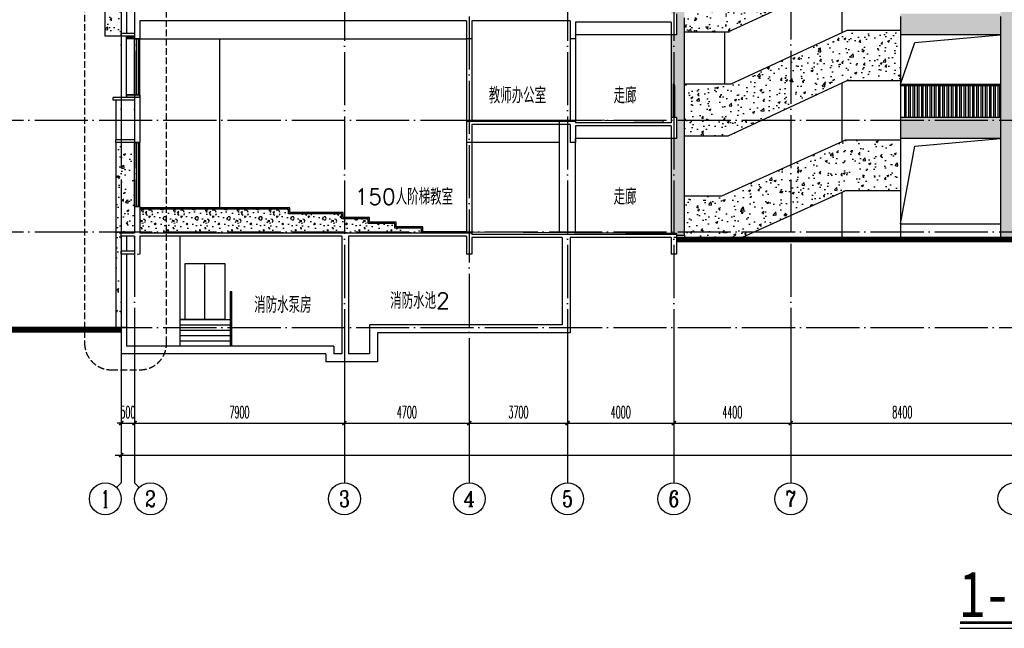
# Model space of a CAD drawing. Extents: x 1779708 to 7299578, y -1121471 to 88434.
# Tile 577 of 656: x 5481949 to 5519009, y -964601 to -941707. Entities that reach past the tile are written whole.
import ezdxf
from ezdxf.enums import TextEntityAlignment as Align

# ---------------------------------------------------------------- set-up
doc = ezdxf.new("R2010")
doc.units = 0
doc.header["$LTSCALE"] = 1000
doc.header["$MEASUREMENT"] = 0
doc.linetypes.add('DASH', pattern=[0.35, 0.25, -0.1])
doc.linetypes.add('DOTE', pattern=[2.42, 2, -0.2, 0.02, -0.2])
doc.layers.get('0').update_dxf_attribs({"linetype": 'CONTINUOUS'})
doc.layers.get('Defpoints').update_dxf_attribs({"linetype": 'CONTINUOUS'})
for name, color, linetype in [('AXIS', 3, 'CONTINUOUS'), ('AXIS_TEXT', 7, 'CONTINUOUS'), ('DIM_IDEN', 3, 'CONTINUOUS'), ('DIM_SYMB', 3, 'CONTINUOUS'), ('DOTE', 1, 'DOTE'), ('PUB_TEXT', 7, 'CONTINUOUS'), ('SPACE', 7, 'CONTINUOUS'), ('WALL', 255, 'CONTINUOUS'), ('WINDOW', 2, 'CONTINUOUS'), ('可见线', 6, 'CONTINUOUS'), ('栏杆', 6, 'CONTINUOUS'), ('立面中线', 140, 'CONTINUOUS'), ('立面填充图例白', 7, 'CONTINUOUS'), ('立面粗线', 30, 'CONTINUOUS'), ('立面细线', 114, 'CONTINUOUS')]:
    doc.layers.add(name, color=color, linetype=linetype)
doc.styles.add('-仿宋_GB2312', font='txt', dxfattribs={"width": 0.8})
doc.styles.add('_TCH_AXIS', font='COMPLEX', dxfattribs={"bigfont": 'GBCBIG'})
doc.styles.add('_TCH_DIM_T3', font='SIMPLEX.shx', dxfattribs={"width": 0.494118, "bigfont": 'GBCBIG.shx'})
doc.styles.add('_TCH_SPACE', font='SIMPLEX', dxfattribs={"height": 5, "bigfont": 'GBCBIG'})
doc.dimstyles.new('_TCH_ARCH&&150', dxfattribs={"dimtxt": 446.25, "dimasz": 150, "dimexe": 375, "dimexo": 450, "dimgap": 189.375, "dimtad": 1, "dimdec": 0, "dimzin": 0, "dimdsep": 46, "dimtxsty": '_TCH_DIM_T3', "dimblk": 'ARCHTICK', "dimcen": 0.09, "dimdle": 225, "dimclrt": 7, "dimazin": 2, "dimtfac": 1, "dimtdec": 0, "dimtix": 1, "dimtmove": 2, "dimatfit": 3, "dimfxl": 250, "dimtolj": 1, "dimtzin": 0, "dimarcsym": 0})
pattern_1 = [(50, (0, -3328.6), (819.83101, -71.725885), [85.725, -942.975]), (355, (0, -3328.6), (-158.59272, 859.75489), [68.58, -754.38]), (100.451, (68.3, -3334.6), (661.24126, 788.0251), [72.855, -801.405]), (46.1842, (0, -3100), (1219.85568, -189.19048), [128.5875, -1414.4625]), (96.6356, (101.7, -3115.8), (1068.31906, 1113.415), [109.2825, -1202.1075]), (351.184, (0, -3100), (1068.32073, 1113.41303), [102.87, -1131.57]), (21, (114.3, -3157.15), (682.26696, -460.19483), [85.725, -942.975]), (326, (114.3, -3157.15), (278.10913, 828.84585), [68.58, -754.38]), (71.4514, (171.16, -3195.5), (960.37421, 368.65286), [72.855, -801.405]), (37.5, (0, -3328.6), (13.898715, 380.497675), [0, -745.236, 0, -765.81, 0, -757.2375]), (7.5, (0, -3328.6), (300.68848, 450.812587), [0, -436.626, 0, -728.091, 0, -288.6075]), (327.5, (-254.9, -3328.6), (610.157678, -25.779348), [0, -285.75, 0, -891.54, 0, -1183.005]), (317.5, (-369.2, -3328.6), (666.581316, 114.41921), [0, -371.475, 0, -592.074, 0, -840.105])]
pattern_2 = [(50, (0, 0), (819.83101, -71.725885), [85.725, -942.975]), (355, (0, 0), (-158.59272, 859.75489), [68.58, -754.38]), (100.451, (68.3, -6), (661.24126, 788.0251), [72.855, -801.405]), (46.1842, (0, 228.6), (1219.85568, -189.19048), [128.5875, -1414.4625]), (96.6356, (101.7, 212.8), (1068.31906, 1113.415), [109.2825, -1202.1075]), (351.184, (0, 228.6), (1068.32073, 1113.41303), [102.87, -1131.57]), (21, (114.3, 171.45), (682.26696, -460.19483), [85.725, -942.975]), (326, (114.3, 171.45), (278.10913, 828.84585), [68.58, -754.38]), (71.4514, (171.16, 133.1), (960.37421, 368.65286), [72.855, -801.405]), (37.5, (0, 0), (13.898715, 380.497675), [0, -745.236, 0, -765.81, 0, -757.2375]), (7.5, (0, 0), (300.68848, 450.812587), [0, -436.626, 0, -728.091, 0, -288.6075]), (327.5, (-254.9, 0), (610.157678, -25.779348), [0, -285.75, 0, -891.54, 0, -1183.005]), (317.5, (-369.2, 0), (666.581316, 114.41921), [0, -371.475, 0, -592.074, 0, -840.105])]

# ---------------------------------------------------------------- blocks, each defined once
blk = doc.blocks.new('$WINLIB2D$00000001')
at = {"color": 0}
for points in [[(-0.5, 0.5), (-0.5, -0.5)], [(-0.5, 0.5), (0.5, 0.5)], [(0.5, -0.5), (0.5, 0.5)], [(0.5, 0.167), (-0.5, 0.167)], [(0.5, -0.167), (-0.5, -0.167)], [(-0.5, -0.5), (0.5, -0.5)]]:
    blk.add_lwpolyline(points, dxfattribs=at)
blk = doc.blocks.new('_ArchTick')
at = {"color": 0, "linetype": 'ByBlock', "const_width": 0.4}
blk.add_lwpolyline([(-0.5, -0.5), (0.5, 0.5)], dxfattribs=at)
blk = doc.blocks.new('*D199')
at = {"layer": 'AXIS', "color": 0, "lineweight": -2, "transparency": 16777216}
for p, q in [((5485771, -954782), (5485771, -958457)), ((5561371, -954782), (5561371, -958457)), ((5485546, -958082), (5561596, -958082))]:
    blk.add_line(p, q, dxfattribs=at)
at = {"layer": 'Defpoints', "color": 0, "transparency": 16777216}
for p in [(5485771, -954332), (5561371, -954332), (5561371, -958082)]:
    blk.add_point(p, dxfattribs=at)
at = {"layer": 'AXIS', "color": 0, "lineweight": -2, "transparency": 16777216, "xscale": 150, "yscale": 150, "zscale": 150, "rotation": 180}
blk.add_blockref('_ArchTick', (5485771, -958082), dxfattribs=at)
at = {"layer": 'AXIS', "color": 0, "lineweight": -2, "transparency": 16777216, "xscale": 150, "yscale": 150, "zscale": 150}
blk.add_blockref('_ArchTick', (5561371, -958082), dxfattribs=at)
at = {"layer": 'AXIS', "color": 7, "transparency": 16777216, "insert": (5523571, -957669), "char_height": 446.2, "attachment_point": 5, "style": '_TCH_DIM_T3'}
blk.add_mtext('\\A1;75600', dxfattribs=at)
blk = doc.blocks.new('*D200')
at = {"layer": 'AXIS', "color": 0, "lineweight": -2, "transparency": 16777216}
for p, q in [((5485771, -954782), (5485771, -957257)), ((5486271, -954782), (5486271, -957257)), ((5485771, -956882), (5485621, -956882)), ((5485771, -956882), (5486271, -956882)), ((5486271, -956882), (5486421, -956882))]:
    blk.add_line(p, q, dxfattribs=at)
at = {"layer": 'Defpoints', "color": 0, "transparency": 16777216}
for p in [(5485771, -954332), (5486271, -954332), (5486271, -956882)]:
    blk.add_point(p, dxfattribs=at)
at = {"layer": 'AXIS', "color": 0, "lineweight": -2, "transparency": 16777216, "xscale": 150, "yscale": 150, "zscale": 150}
blk.add_blockref('_ArchTick', (5485771, -956882), dxfattribs=at)
at = {"layer": 'AXIS', "color": 0, "lineweight": -2, "transparency": 16777216, "xscale": 150, "yscale": 150, "zscale": 150, "rotation": 180}
blk.add_blockref('_ArchTick', (5486271, -956882), dxfattribs=at)
at = {"layer": 'AXIS', "color": 7, "transparency": 16777216, "insert": (5486021, -956469), "char_height": 446.2, "attachment_point": 5, "style": '_TCH_DIM_T3'}
blk.add_mtext('\\A1;500', dxfattribs=at)
blk = doc.blocks.new('*D201')
at = {"layer": 'AXIS', "color": 0, "lineweight": -2, "transparency": 16777216}
for p, q in [((5486271, -954782), (5486271, -957257)), ((5494171, -954782), (5494171, -957257)), ((5486046, -956882), (5494396, -956882))]:
    blk.add_line(p, q, dxfattribs=at)
at = {"layer": 'Defpoints', "color": 0, "transparency": 16777216}
for p in [(5486271, -954332), (5494171, -954332), (5494171, -956882)]:
    blk.add_point(p, dxfattribs=at)
at = {"layer": 'AXIS', "color": 0, "lineweight": -2, "transparency": 16777216, "xscale": 150, "yscale": 150, "zscale": 150, "rotation": 180}
blk.add_blockref('_ArchTick', (5486271, -956882), dxfattribs=at)
at = {"layer": 'AXIS', "color": 0, "lineweight": -2, "transparency": 16777216, "xscale": 150, "yscale": 150, "zscale": 150}
blk.add_blockref('_ArchTick', (5494171, -956882), dxfattribs=at)
at = {"layer": 'AXIS', "color": 7, "transparency": 16777216, "insert": (5490221, -956469), "char_height": 446.2, "attachment_point": 5, "style": '_TCH_DIM_T3'}
blk.add_mtext('\\A1;7900', dxfattribs=at)
blk = doc.blocks.new('*D202')
at = {"layer": 'AXIS', "color": 0, "lineweight": -2, "transparency": 16777216}
for p, q in [((5494171, -954782), (5494171, -957257)), ((5498871, -954782), (5498871, -957257)), ((5493946, -956882), (5499096, -956882))]:
    blk.add_line(p, q, dxfattribs=at)
at = {"layer": 'Defpoints', "color": 0, "transparency": 16777216}
for p in [(5494171, -954332), (5498871, -954332), (5498871, -956882)]:
    blk.add_point(p, dxfattribs=at)
at = {"layer": 'AXIS', "color": 0, "lineweight": -2, "transparency": 16777216, "xscale": 150, "yscale": 150, "zscale": 150, "rotation": 180}
blk.add_blockref('_ArchTick', (5494171, -956882), dxfattribs=at)
at = {"layer": 'AXIS', "color": 0, "lineweight": -2, "transparency": 16777216, "xscale": 150, "yscale": 150, "zscale": 150}
blk.add_blockref('_ArchTick', (5498871, -956882), dxfattribs=at)
at = {"layer": 'AXIS', "color": 7, "transparency": 16777216, "insert": (5496521, -956469), "char_height": 446.2, "attachment_point": 5, "style": '_TCH_DIM_T3'}
blk.add_mtext('\\A1;4700', dxfattribs=at)
blk = doc.blocks.new('*D203')
at = {"layer": 'AXIS', "color": 0, "lineweight": -2, "transparency": 16777216}
for p, q in [((5498871, -954782), (5498871, -957257)), ((5502571, -954782), (5502571, -957257)), ((5498646, -956882), (5502796, -956882))]:
    blk.add_line(p, q, dxfattribs=at)
at = {"layer": 'Defpoints', "color": 0, "transparency": 16777216}
for p in [(5498871, -954332), (5502571, -954332), (5502571, -956882)]:
    blk.add_point(p, dxfattribs=at)
at = {"layer": 'AXIS', "color": 0, "lineweight": -2, "transparency": 16777216, "xscale": 150, "yscale": 150, "zscale": 150, "rotation": 180}
blk.add_blockref('_ArchTick', (5498871, -956882), dxfattribs=at)
at = {"layer": 'AXIS', "color": 0, "lineweight": -2, "transparency": 16777216, "xscale": 150, "yscale": 150, "zscale": 150}
blk.add_blockref('_ArchTick', (5502571, -956882), dxfattribs=at)
at = {"layer": 'AXIS', "color": 7, "transparency": 16777216, "insert": (5500721, -956469), "char_height": 446.2, "attachment_point": 5, "style": '_TCH_DIM_T3'}
blk.add_mtext('\\A1;3700', dxfattribs=at)
blk = doc.blocks.new('*D204')
at = {"layer": 'AXIS', "color": 0, "lineweight": -2, "transparency": 16777216}
for p, q in [((5502571, -954782), (5502571, -957257)), ((5506571, -954782), (5506571, -957257)), ((5502346, -956882), (5506796, -956882))]:
    blk.add_line(p, q, dxfattribs=at)
at = {"layer": 'Defpoints', "color": 0, "transparency": 16777216}
for p in [(5502571, -954332), (5506571, -954332), (5506571, -956882)]:
    blk.add_point(p, dxfattribs=at)
at = {"layer": 'AXIS', "color": 0, "lineweight": -2, "transparency": 16777216, "xscale": 150, "yscale": 150, "zscale": 150, "rotation": 180}
blk.add_blockref('_ArchTick', (5502571, -956882), dxfattribs=at)
at = {"layer": 'AXIS', "color": 0, "lineweight": -2, "transparency": 16777216, "xscale": 150, "yscale": 150, "zscale": 150}
blk.add_blockref('_ArchTick', (5506571, -956882), dxfattribs=at)
at = {"layer": 'AXIS', "color": 7, "transparency": 16777216, "insert": (5504571, -956469), "char_height": 446.2, "attachment_point": 5, "style": '_TCH_DIM_T3'}
blk.add_mtext('\\A1;4000', dxfattribs=at)
blk = doc.blocks.new('*D205')
at = {"layer": 'AXIS', "color": 0, "lineweight": -2, "transparency": 16777216}
for p, q in [((5506571, -954782), (5506571, -957257)), ((5510971, -954782), (5510971, -957257)), ((5506346, -956882), (5511196, -956882))]:
    blk.add_line(p, q, dxfattribs=at)
at = {"layer": 'Defpoints', "color": 0, "transparency": 16777216}
for p in [(5506571, -954332), (5510971, -954332), (5510971, -956882)]:
    blk.add_point(p, dxfattribs=at)
at = {"layer": 'AXIS', "color": 0, "lineweight": -2, "transparency": 16777216, "xscale": 150, "yscale": 150, "zscale": 150, "rotation": 180}
blk.add_blockref('_ArchTick', (5506571, -956882), dxfattribs=at)
at = {"layer": 'AXIS', "color": 0, "lineweight": -2, "transparency": 16777216, "xscale": 150, "yscale": 150, "zscale": 150}
blk.add_blockref('_ArchTick', (5510971, -956882), dxfattribs=at)
at = {"layer": 'AXIS', "color": 7, "transparency": 16777216, "insert": (5508771, -956469), "char_height": 446.2, "attachment_point": 5, "style": '_TCH_DIM_T3'}
blk.add_mtext('\\A1;4400', dxfattribs=at)
blk = doc.blocks.new('*D206')
at = {"layer": 'AXIS', "color": 0, "lineweight": -2, "transparency": 16777216}
for p, q in [((5510971, -954782), (5510971, -957257)), ((5519371, -954782), (5519371, -957257)), ((5510746, -956882), (5519596, -956882))]:
    blk.add_line(p, q, dxfattribs=at)
at = {"layer": 'Defpoints', "color": 0, "transparency": 16777216}
for p in [(5510971, -954332), (5519371, -954332), (5519371, -956882)]:
    blk.add_point(p, dxfattribs=at)
at = {"layer": 'AXIS', "color": 0, "lineweight": -2, "transparency": 16777216, "xscale": 150, "yscale": 150, "zscale": 150, "rotation": 180}
blk.add_blockref('_ArchTick', (5510971, -956882), dxfattribs=at)
at = {"layer": 'AXIS', "color": 0, "lineweight": -2, "transparency": 16777216, "xscale": 150, "yscale": 150, "zscale": 150}
blk.add_blockref('_ArchTick', (5519371, -956882), dxfattribs=at)
at = {"layer": 'AXIS', "color": 7, "transparency": 16777216, "insert": (5515171, -956469), "char_height": 446.2, "attachment_point": 5, "style": '_TCH_DIM_T3'}
blk.add_mtext('\\A1;8400', dxfattribs=at)

msp = doc.modelspace()

# ---------------------------------------------------------------- hatches: boundary and pattern name
at = {"layer": 'WALL'}
for points in [[(5486271.5, -942331.9), (5485971.5, -942331.9), (5485971.5, -942431.9), (5486271.5, -942431.9)], [(5485971.5, -944531.9), (5486471.5, -944531.9), (5486471.5, -944631.9), (5485971.5, -944631.9)]]:
    msp.add_hatch(color=256, dxfattribs=at).paths.add_polyline_path(points)
at = {"layer": '立面填充图例白'}
h = msp.add_hatch(dxfattribs=at)
h.set_pattern_fill('AR-CONC', color=0, scale=450, style=0)
h.set_pattern_definition(pattern_2)
h.paths.add_polyline_path([(5515101.5, -924281.9), (5515101.5, -926681.9), (5518871.5, -926681.9), (5518871.5, -949881.9), (5519371.5, -949881.9), (5519371.5, -926681.9), (5527771.5, -926681.9), (5527771.5, -949881.9), (5528271.5, -949881.9), (5528271.5, -926681.9), (5535921.5, -926681.9), (5535921.5, -949881.9), (5536421.5, -949881.9), (5536421.5, -946181.9), (5540171.5, -946181.9), (5540171.5, -945381.9), (5536421.5, -945381.9), (5536421.5, -942281.9), (5540171.5, -942281.9), (5540171.5, -941481.9), (5536421.5, -941481.9), (5536421.5, -938381.9), (5540171.5, -938381.9), (5540171.5, -937581.9), (5536421.5, -937581.9), (5536421.5, -934481.9), (5540171.5, -934481.9), (5540171.5, -933681.9), (5536421.5, -933681.9), (5536421.5, -930581.9), (5540171.5, -930581.9), (5540171.5, -929781.9), (5536421.5, -929781.9), (5536421.5, -926681.9), (5540171.5, -926681.9), (5540171.5, -924281.9)])
h = msp.add_hatch(dxfattribs=at)
h.set_pattern_fill('AR-CONC', color=0, scale=450, style=0)
h.set_pattern_definition(pattern_1)
h.paths.add_polyline_path([(5485771.5, -926731.9), (5485771.5, -926631.9), (5485771.5, -924931.9), (5485671.5, -924931.9), (5485171.5, -924931.9), (5485171.5, -942331.9), (5485771.5, -942331.9), (5485771.5, -942231.9), (5485771.5, -940831.9), (5485771.5, -940731.9)])
h = msp.add_hatch(dxfattribs=at)
h.set_pattern_fill('AR-CONC', color=0, scale=450, style=0)
h.set_pattern_definition(pattern_2)
h.paths.add_polyline_path([(5506471.5, -929781.9), (5506541.5, -929781.9), (5506541.5, -928581.9), (5506541.5, -928531.9), (5506601.5, -928531.9), (5506601.5, -928581.9), (5506601.5, -929781.9), (5506671.5, -929781.9), (5506671.5, -930081.9), (5506671.5, -930581.9), (5506471.5, -930581.9), (5506471.5, -933681.9), (5506541.5, -933681.9), (5506541.5, -932481.9), (5506541.5, -932431.9), (5506601.5, -932431.9), (5506601.5, -932481.9), (5506601.5, -933681.9), (5506671.5, -933681.9), (5506671.5, -933981.9), (5506671.5, -934481.9), (5506471.5, -934481.9), (5506471.5, -937581.9), (5506541.5, -937581.9), (5506541.5, -936381.9), (5506541.5, -936331.9), (5506601.5, -936331.9), (5506601.5, -936381.9), (5506601.5, -937581.9), (5506671.5, -937581.9), (5506671.5, -937881.9), (5506671.5, -938381.9), (5506471.5, -938381.9), (5506471.5, -941481.9), (5506541.5, -941481.9), (5506541.5, -940281.9), (5506541.5, -940231.9), (5506601.5, -940231.9), (5506601.5, -940281.9), (5506601.5, -941481.9), (5506671.5, -941481.9), (5506671.5, -941781.9), (5506671.5, -942281.9), (5506471.5, -942281.9), (5506471.5, -945381.9), (5506541.5, -945381.9), (5506541.5, -944181.9), (5506541.5, -944131.9), (5506601.5, -944131.9), (5506601.5, -944181.9), (5506601.5, -945381.9), (5506671.5, -945381.9), (5506671.5, -945681.9), (5506671.5, -946181.9), (5506471.5, -946181.9), (5506471.5, -949730.6), (5506671.5, -949731.9), (5506671.5, -949781.9), (5506671.5, -949806.9), (5506971.5, -949806.9), (5506971.5, -945531.9), (5506971.5, -941631.9), (5506971.5, -937731.9), (5506971.5, -933831.9), (5506971.5, -929931.9), (5506971.5, -926681.9), (5506471.5, -926681.9)])
h = msp.add_hatch(dxfattribs=at)
h.set_pattern_fill('AR-CONC', color=0, scale=450, style=0)
h.set_pattern_definition(pattern_2)
h.paths.add_polyline_path([(5513081.6, -940107.8), (5515101.5, -940107.8), (5515101.5, -938207.8), (5513081.6, -938207.8), (5508709.6, -940231.9), (5506971.5, -940231.9), (5506971.5, -941631.9), (5506971.5, -942181.9), (5508601.6, -942181.9)])
h = msp.add_hatch(dxfattribs=at)
h.set_pattern_fill('AR-CONC', color=0, scale=450, style=0)
h.set_pattern_definition([(50, (9e-10, 3900), (819.83101, -71.725885), [85.725, -942.975]), (355, (9e-10, 3900), (-158.59272, 859.75489), [68.58, -754.38]), (100.451, (68.3, 3894), (661.24126, 788.0251), [72.855, -801.405]), (46.1842, (9e-10, 4128.6), (1219.85568, -189.19048), [128.5875, -1414.4625]), (96.6356, (101.7, 4112.8), (1068.31906, 1113.415), [109.2825, -1202.1075]), (351.184, (9e-10, 4128.6), (1068.32073, 1113.41303), [102.87, -1131.57]), (21, (114.3, 4071.45), (682.26696, -460.19483), [85.725, -942.975]), (326, (114.3, 4071.45), (278.10913, 828.84585), [68.58, -754.38]), (71.4514, (171.16, 4033.1), (960.37421, 368.65286), [72.855, -801.405]), (37.5, (9e-10, 3900), (13.898715, 380.497675), [0, -745.236, 0, -765.81, 0, -757.2375]), (7.5, (9e-10, 3900), (300.68848, 450.812587), [0, -436.626, 0, -728.091, 0, -288.6075]), (327.5, (-254.9, 3900), (610.157678, -25.779348), [0, -285.75, 0, -891.54, 0, -1183.005]), (317.5, (-369.2, 3900), (666.581316, 114.41921), [0, -371.475, 0, -592.074, 0, -840.105])])
h.paths.add_polyline_path([(5528271.5, -941481.9), (5528271.5, -941581.9), (5528271.5, -942281.9), (5535921.5, -942281.9), (5535921.5, -941581.9), (5535921.5, -941481.9)])
h.paths.add_polyline_path([(5519371.5, -941481.9), (5519371.5, -941581.9), (5519371.5, -942281.9), (5527771.5, -942281.9), (5527771.5, -941581.9), (5527771.5, -941481.9)])
h.paths.add_polyline_path([(5515101.5, -941481.9), (5515101.5, -941581.9), (5515101.5, -942281.9), (5518871.5, -942281.9), (5518871.5, -941581.9), (5518871.5, -941481.9)])
h = msp.add_hatch(dxfattribs=at)
h.set_pattern_fill('AR-CONC', color=0, scale=450, style=0)
h.set_pattern_definition(pattern_2)
h.paths.add_polyline_path([(5513081.6, -944007.8), (5515101.5, -944007.8), (5515101.5, -942107.8), (5513081.6, -942107.8), (5508709.6, -944131.9), (5506971.5, -944131.9), (5506971.5, -945531.9), (5506971.5, -946081.9), (5508601.6, -946081.9)])
h = msp.add_hatch(dxfattribs=at)
h.set_pattern_fill('AR-CONC', color=0, scale=450, style=0)
h.set_pattern_definition(pattern_2)
h.paths.add_polyline_path([(5528271.5, -945381.9), (5528271.5, -945481.9), (5528271.5, -946181.9), (5535921.5, -946181.9), (5535921.5, -945481.9), (5535921.5, -945381.9)])
h.paths.add_polyline_path([(5519371.5, -945381.9), (5519371.5, -945481.9), (5519371.5, -946181.9), (5527771.5, -946181.9), (5527771.5, -945481.9), (5527771.5, -945381.9)])
h.paths.add_polyline_path([(5515101.5, -945381.9), (5515101.5, -945481.9), (5515101.5, -946181.9), (5518871.5, -946181.9), (5518871.5, -945481.9), (5518871.5, -945381.9)])
h = msp.add_hatch(dxfattribs=at)
h.set_pattern_fill('AR-CONC', color=0, scale=450, style=0)
h.set_pattern_definition(pattern_1)
h.paths.add_polyline_path([(5486271.5, -946331.9), (5485671.5, -946331.9), (5485571.5, -946331.9), (5485571.5, -949881.9), (5485771.5, -949881.9), (5485771.5, -949851.9), (5485771.5, -949731.9), (5486271.5, -949731.9), (5486271.5, -948731.9)])
h.paths.add_polyline_path([(5485771.5, -950531.9), (5485771.5, -950411.9), (5485771.5, -949881.9), (5485571.5, -949881.9), (5485571.5, -953281.9), (5485771.5, -953281.9)])
h = msp.add_hatch(dxfattribs=at)
h.set_pattern_fill('AR-CONC', color=0, scale=450, style=0)
h.set_pattern_definition(pattern_2)
h.paths.add_polyline_path([(5512901.5, -948190), (5513035.5, -948129.5), (5515101.5, -948129.5), (5515101.5, -946229.5), (5513035.5, -946229.5), (5512901.5, -946290), (5508381.1, -948331.9), (5506971.5, -948331.9), (5506971.5, -949806.9), (5506971.5, -949881.9), (5509155.9, -949881.9)])
at = {"layer": '立面细线'}
h = msp.add_hatch(dxfattribs=at)
h.set_pattern_fill('加气混凝土', color=256, scale=100, style=0)
h.set_pattern_definition([(0, (-427890.5, -3694.6), (600, 1200), [0, -1200]), (0, (-428592.5, -3856.6), (600, 1200), [0, -1200]), (0, (-428202.5, -3868.6), (600, 1200), [0, -1200]), (0, (-427776.5, -3514.6), (600, 1200), [0, -1200]), (0, (-428274.5, -3928.6), (600, 1200), [0, -1200]), (0, (-427656.5, -2758.6), (600, 1200), [0, -1200]), (0, (-428022.5, -2854.6), (600, 1200), [0, -1200]), (0, (-427830.5, -3004.6), (600, 1200), [0, -1200]), (0, (-428808.5, -3028.6), (600, 1200), [0, -1200]), (0, (-428220.5, -3082.6), (600, 1200), [0, -1200]), (0, (-428448.5, -3388.6), (600, 1200), [0, -1200]), (0, (-428436.5, -3838.6), (600, 1200), [0, -1200]), (0, (-427986.5, -3886.6), (600, 1200), [0, -1200]), (0, (-427656.5, -3358.6), (600, 1200), [0, -1200]), (0, (-428778.5, -3544.6), (600, 1200), [0, -1200]), (0, (-428676.5, -3340.6), (600, 1200), [0, -1200]), (0, (-428208.5, -3424.6), (600, 1200), [0, -1200]), (0, (-428376.5, -3598.6), (600, 1200), [0, -1200]), (0, (-428472.5, -3202.6), (600, 1200), [0, -1200]), (0, (-428322.5, -2752.6), (600, 1200), [0, -1200]), (0, (-428730.5, -3796.6), (600, 1200), [0, -1200]), (0, (-428070.5, -2998.6), (600, 1200), [0, -1200]), (0, (-428628.5, -2980.6), (600, 1200), [0, -1200]), (0, (-428724.5, -2824.6), (600, 1200), [0, -1200]), (130.601294, (-427730.21, -3134.31), (-2999.99996686, 3600.00001574), [52.6831, -22074.222]), (18.4349488, (-427815.92, -3111.46), (2999.999989, 1199.999991), [54.21048, -7535.2558]), (90, (-427815.9, -3162.9), (600, 1200), [51.42857, -2348.5713]), (161.565051, (-427764.5, -3180.03), (-3000.000015, 1199.9999105), [54.21048, -7535.2558]), (53.1301023, (-427764.5, -3180.03), (600.000001, 1199.999999), [57.14286, -5942.857]), (135, (-427718.8, -3791.46), (-600.000073, 1199.99992), [48.48732, -3345.6252]), (45, (-427787.35, -3791.46), (599.999996, 1199.999995), [48.48732, -3345.6252]), (135, (-427753.07, -3825.74), (-600.000073, 1199.99992), [48.48732, -3345.6252]), (45, (-427753.07, -3825.74), (599.999996, 1199.999995), [48.48732, -3345.6252]), (116.56505, (-428295.9, -2985.7), (-0.0001, 2399.99993), [63.88765, -1277.753]), (180, (-428324.5, -2928.6), (-600, 1200), [68.57143, -1131.4285]), (63.434949, (-428421.6, -2985.7), (5e-06, 2399.99999), [63.88765, -1277.753]), (116.56505, (-428393.1, -3042.9), (-0.0001, 2399.99993), [63.88765, -1277.753]), (0, (-428393.1, -3042.9), (600, 1200), [68.57143, -1131.4285]), (63.434949, (-428324.5, -3042.9), (5e-06, 2399.99999), [63.88765, -1277.753]), (107.102728, (-427844.494, -3391.456), (-1799.9999312, 6000.00000968), [77.7227, -32565.805]), (143.972626, (-427867.35, -3317.17), (-11399.9998555, 8399.9999905), [77.7227, -16244.04]), (180, (-427930.2, -3271.5), (-600, 1200), [74.28571, -1125.7142]), (36.0273733, (-428067.35, -3317.17), (11399.9999158, 8399.9999094), [77.7227, -16244.04]), (71.565051, (-428090.2, -3385.74), (1800.000009, 5999.9999897), [72.28063, -7517.1856]), (107.102728, (-428067.35, -3460.028), (-1799.9999312, 6000.00000968), [77.7227, -32565.805]), (143.972626, (-428004.49, -3505.74), (-11399.9998555, 8399.9999905), [77.7227, -16244.04]), (0, (-428004.5, -3505.7), (600, 1200), [74.28571, -1125.7142]), (36.0273733, (-427930.21, -3505.74), (11399.9999158, 8399.9999094), [77.7227, -16244.04]), (71.565051, (-427867.35, -3460.03), (1800.000009, 5999.9999897), [72.28063, -7517.1856]), (150.255118, (-427833.07, -2831.46), (-1800.0000043, 1199.999985), [46.07004, -9628.6392]), (90, (-427873.07, -2854.3), (600, 1200), [45.71429, -2354.2855]), (29.7448813, (-427873.07, -2854.31), (1800.000001, 1199.9999944), [46.07004, -9628.6392]), (116.56505, (-428113.1, -3682.9), (-0.0001, 2399.99993), [63.88765, -1277.753]), (168.690067, (-428141.64, -3625.74), (-5400.000004, 1199.99997), [58.2745, -12179.371]), (41.1859251, (-428244.494, -3654.313), (14999.9999091, 13199.9998846), [60.74369, -25451.604]), (90, (-428244.5, -3711.46), (600, 1200), [57.14286, -2342.857]), (138.814074, (-428198.78, -3751.456), (-14999.9997334, 13200.00008407), [60.74369, -25451.604]), (16.6992442, (-428198.78, -3751.456), (19799.99985103, 5999.99993716), [59.6589, -24997.075]), (60.9453959, (-428141.637, -3734.313), (599.9999984, 1199.9999894), [58.83217, -24650.679]), (109.983106, (-428615.92, -3180.03), (-3000.0000113, 8399.99997777), [66.884, -28024.395]), (155.556045, (-428638.78, -3117.17), (-7800.00002973, 3599.9999252), [69.04597, -28930.263]), (24.4439547, (-428764.494, -3117.17), (7800.0000039, 3599.9999827), [69.04597, -28930.263]), (70.0168934, (-428787.35, -3180.03), (3000.00000904, 8399.99997916), [66.884, -28024.395]), (109.983106, (-428764.494, -3242.885), (-3000.0000113, 8399.99997777), [66.884, -28024.395]), (160.016893, (-428701.64, -3265.74), (-3000.0000018, 1199.9999453), [66.884, -13978.755]), (19.9831065, (-428701.64, -3265.74), (2999.9999835, 1199.9999981), [66.884, -13978.755]), (70.0168934, (-428638.78, -3242.885), (3000.00000904, 8399.99997916), [66.884, -28024.395]), (122.005383, (-428170.21, -3288.6), (-600.0000805, 1199.9999387), [53.90846, -11266.868]), (18.4349488, (-428250.2, -3260.03), (2999.999989, 1199.999991), [54.21048, -7535.2558]), (90, (-428250.2, -3311.46), (600, 1200), [51.42857, -2348.5713]), (161.565051, (-428198.78, -3328.6), (-3000.000015, 1199.9999105), [54.21048, -7535.2558]), (54.4623222, (-428198.78, -3328.6), (4199.9999939, 5999.999991), [49.15614, -20596.423]), (116.56505, (-428518.8, -3580), (-0.0001, 2399.99993), [63.88765, -1277.753]), (180, (-428547.4, -3522.9), (-600, 1200), [62.85714, -1137.1428]), (59.0362434, (-428644.49, -3580.03), (600.000002, 1199.9999942), [66.63946, -13927.644]), (120.963756, (-428610.21, -3637.17), (-600.000082, 1199.9999449), [66.63946, -13927.644]), (0, (-428610.2, -3637.2), (600, 1200), [62.85714, -1137.1428]), (63.434949, (-428547.4, -3637.2), (5e-06, 2399.99999), [63.88765, -1277.753])])
h.paths.add_polyline_path([(5495071.5, -949191.9), (5494071.5, -949191.9), (5494071.5, -949011.9), (5492071.5, -949011.9), (5492071.5, -948831.9), (5486471.5, -948831.9), (5486471.5, -949681.9), (5497071.5, -949681.9), (5497071.5, -949551.9), (5496071.5, -949551.9), (5496071.5, -949371.9), (5495071.5, -949371.9)])
h.paths.add_polyline_path([(5497071.5, -949681.9), (5486471.5, -949681.9), (5486471.5, -949731.9), (5497071.5, -949731.9)])

# ---------------------------------------------------------------- linework, layer by layer
at = {"layer": 'AXIS'}
for p, q in [((5485771.5, -954331.9), (5485771.5, -959131.9)), ((5486271.5, -954331.9), (5486271.5, -959131.9)), ((5494171.5, -954331.9), (5494171.5, -959131.9)), ((5498871.5, -954331.9), (5498871.5, -959131.9)), ((5502571.5, -954331.9), (5502571.5, -959131.9)), ((5506571.5, -954331.9), (5506571.5, -959131.9)), ((5510971.5, -954331.9), (5510971.5, -959131.9)), ((5485595.7, -959307.6), (5485771.5, -959131.9)), ((5486447.2, -959307.6), (5486271.5, -959131.9))]:
    msp.add_line(p, q, dxfattribs=at)
for centre in [(5485171.5, -959731.9), (5486871.5, -959731.9), (5494171.5, -959731.9), (5498871.5, -959731.9), (5502571.5, -959731.9), (5506571.5, -959731.9), (5510971.5, -959731.9), (5519371.5, -959731.9)]:
    msp.add_circle(centre, 600, dxfattribs=at)
at = {"layer": 'DIM_IDEN', "linetype": 'DASH'}
msp.add_lwpolyline([(5485391.6, -954876.2), (5486479.3, -954876.2, 0.4142136), (5487479.3, -953876.2), (5487479.3, -924721.9, 0.4142136), (5486479.3, -923721.9), (5485391.6, -923721.9, 0.4142136), (5484391.6, -924721.9), (5484391.6, -953876.2, 0.4142136)], format="xyb", close=True, dxfattribs=at)
at = {"layer": 'DIM_SYMB', "const_width": 105}
msp.add_lwpolyline([(5517336.8, -964390.7), (5529744.1, -964390.7)], dxfattribs=at)
at = {"layer": 'DIM_SYMB'}
msp.add_lwpolyline([(5517336.8, -964600.7), (5529744.1, -964600.7)], dxfattribs=at)
at = {"layer": 'DOTE'}
for p, q in [((5485771.5, -925931.9), (5485771.5, -954331.9)), ((5486271.5, -925931.9), (5486271.5, -954331.9)), ((5494171.5, -925981.9), (5494171.5, -954331.9)), ((5502571.5, -925981.9), (5502571.5, -954331.9)), ((5506571.5, -925981.9), (5506571.5, -954331.9)), ((5510971.5, -925931.9), (5510971.5, -954331.9)), ((5498871.5, -941581.9), (5498871.5, -954331.9)), ((5477674.9, -945481.9), (5567316.7, -945481.9)), ((5477674.9, -949681.9), (5567316.7, -949681.9)), ((5506571.5, -949881.9), (5540171.5, -949881.9)), ((5477674.9, -953281.9), (5567316.7, -953281.9))]:
    msp.add_line(p, q, dxfattribs=at)
at = {"layer": 'WALL'}
for p, q in [((5485771.5, -940831.9), (5485771.5, -942231.9)), ((5485971.5, -940831.9), (5485971.5, -942231.9)), ((5486271.5, -940831.9), (5486271.5, -941731.9)), ((5506671.5, -941481.9), (5506671.5, -941781.9)), ((5486271.5, -941731.9), (5486271.5, -942231.9)), ((5498771.5, -941751.9), (5486471.5, -941751.9)), ((5486471.5, -941751.9), (5486471.5, -942331.9)), ((5498771.5, -941751.9), (5498771.5, -942431.9)), ((5498971.5, -941751.9), (5498971.5, -942431.9)), ((5502671.5, -941751.9), (5498971.5, -941751.9)), ((5502671.5, -941751.9), (5502671.5, -941781.9)), ((5502671.5, -941781.9), (5502671.5, -942431.9)), ((5506471.5, -941801.9), (5502871.5, -941801.9)), ((5502871.5, -941801.9), (5502871.5, -942431.9)), ((5506471.5, -941801.9), (5506471.5, -942281.9)), ((5506671.5, -941781.9), (5506671.5, -942281.9)), ((5486271.5, -942231.9), (5485771.5, -942231.9)), ((5485771.5, -942331.9), (5485771.5, -942231.9)), ((5486271.5, -942331.9), (5485771.5, -942331.9)), ((5485971.5, -942431.9), (5485971.5, -942331.9)), ((5486271.5, -942331.9), (5486271.5, -942431.9)), ((5486471.5, -942331.9), (5486471.5, -942431.9)), ((5506671.5, -942281.9), (5506471.5, -942281.9)), ((5486271.5, -942431.9), (5485971.5, -942431.9)), ((5486271.5, -942431.9), (5486471.5, -942431.9)), ((5486471.5, -942431.9), (5486271.5, -942431.9)), ((5498971.5, -942431.9), (5498771.5, -942431.9)), ((5498771.5, -942431.9), (5498771.5, -945531.9)), ((5498971.5, -942431.9), (5498971.5, -945531.9)), ((5502671.5, -942431.9), (5502671.5, -945531.9)), ((5502871.5, -942431.9), (5502671.5, -942431.9)), ((5502871.5, -942431.9), (5502871.5, -945531.9)), ((5485671.5, -944631.9), (5485471.5, -944631.9)), ((5485471.5, -944731.9), (5485471.5, -944631.9)), ((5486471.5, -944631.9), (5485671.5, -944631.9)), ((5486471.5, -944531.9), (5486271.5, -944531.9)), ((5486271.5, -944531.9), (5486271.5, -944631.9)), ((5486471.5, -944631.9), (5486471.5, -944531.9)), ((5486471.5, -944631.9), (5486471.5, -946331.9)), ((5485671.5, -944731.9), (5485471.5, -944731.9)), ((5485571.5, -944731.9), (5485571.5, -946231.9)), ((5486271.5, -944731.9), (5485671.5, -944731.9)), ((5485771.5, -944731.9), (5485771.5, -946231.9)), ((5486271.5, -944731.9), (5486271.5, -946231.9)), ((5506471.5, -945381.9), (5506471.5, -945581.9)), ((5506671.5, -945381.9), (5506471.5, -945381.9)), ((5506671.5, -945381.9), (5506671.5, -945681.9)), ((5498771.5, -945531.9), (5498771.5, -946331.9)), ((5498971.5, -945531.9), (5498771.5, -945531.9)), ((5502871.5, -945531.9), (5498771.5, -945531.9)), ((5498971.5, -945651.9), (5498971.5, -946331.9)), ((5502671.5, -945651.9), (5498971.5, -945651.9)), ((5502871.5, -945531.9), (5502671.5, -945531.9)), ((5502671.5, -945651.9), (5502671.5, -945681.9)), ((5502671.5, -945681.9), (5502671.5, -946331.9)), ((5502871.5, -945531.9), (5502871.5, -945581.9)), ((5506471.5, -945581.9), (5502871.5, -945581.9)), ((5506471.5, -945701.9), (5502871.5, -945701.9)), ((5502871.5, -945701.9), (5502871.5, -946331.9)), ((5506471.5, -945701.9), (5506471.5, -946181.9)), ((5506671.5, -945681.9), (5506671.5, -946181.9)), ((5485671.5, -946231.9), (5485571.5, -946231.9)), ((5485571.5, -946331.9), (5485571.5, -946231.9)), ((5485671.5, -946331.9), (5485571.5, -946331.9)), ((5486271.5, -946231.9), (5485671.5, -946231.9)), ((5486471.5, -946331.9), (5485671.5, -946331.9)), ((5486271.5, -946331.9), (5486471.5, -946331.9)), ((5498771.5, -946331.9), (5498771.5, -949731.9)), ((5498971.5, -946331.9), (5498771.5, -946331.9)), ((5498971.5, -946331.9), (5498971.5, -949731.9)), ((5502871.5, -946331.9), (5502671.5, -946331.9)), ((5506671.5, -946181.9), (5506471.5, -946181.9)), ((5486271.5, -948731.9), (5486471.5, -948731.9)), ((5486271.5, -948731.9), (5486271.5, -949731.9)), ((5486471.5, -948731.9), (5486271.5, -948731.9)), ((5486471.5, -948731.9), (5486471.5, -949731.9)), ((5486271.5, -949731.9), (5485771.5, -949731.9)), ((5485771.5, -949851.9), (5485771.5, -949731.9)), ((5494171.5, -949731.9), (5486471.5, -949731.9)), ((5498971.5, -949731.9), (5494171.5, -949731.9)), ((5498971.5, -949731.9), (5498971.5, -949781.9)), ((5502571.5, -949781.9), (5498971.5, -949781.9)), ((5506671.5, -949781.9), (5502571.5, -949781.9)), ((5506671.5, -949781.9), (5506671.5, -950531.9)), ((5486271.5, -949851.9), (5485771.5, -949851.9)), ((5485771.5, -949851.9), (5485771.5, -950411.9)), ((5485971.5, -949851.9), (5485971.5, -950411.9)), ((5486271.5, -949851.9), (5486271.5, -950411.9)), ((5486471.5, -949851.9), (5486471.5, -950511.9)), ((5494071.5, -949851.9), (5486471.5, -949851.9)), ((5494071.5, -949851.9), (5494071.5, -954281.9)), ((5498771.5, -949851.9), (5494321.5, -949851.9)), ((5494321.5, -949851.9), (5494321.5, -954281.9)), ((5498771.5, -949851.9), (5498771.5, -949881.9)), ((5498771.5, -949881.9), (5498771.5, -950531.9)), ((5502371.5, -949901.9), (5498971.5, -949901.9)), ((5498971.5, -949901.9), (5498971.5, -950531.9)), ((5502371.5, -949901.9), (5502371.5, -953181.9)), ((5506471.5, -949901.9), (5502671.5, -949901.9)), ((5502671.5, -949901.9), (5502671.5, -953481.9)), ((5506471.5, -949901.9), (5506471.5, -950531.9)), ((5485971.5, -950411.9), (5485771.5, -950411.9)), ((5486271.5, -950411.9), (5485771.5, -950411.9)), ((5485771.5, -950531.9), (5485771.5, -950411.9)), ((5486271.5, -950531.9), (5485771.5, -950531.9)), ((5485771.5, -950531.9), (5485771.5, -953281.9)), ((5485971.5, -950531.9), (5485971.5, -953281.9)), ((5486369.6, -950538.7), (5486371, -950538.8)), ((5486471.5, -950531.9), (5486371, -950538.8)), ((5486471.5, -950511.9), (5486471.5, -950531.9)), ((5498971.5, -950531.9), (5498771.5, -950531.9)), ((5506671.5, -950531.9), (5506471.5, -950531.9)), ((5485771.5, -953281.9), (5485771.5, -954281.9)), ((5485971.5, -953281.9), (5485771.5, -953281.9)), ((5485971.5, -953281.9), (5485971.5, -953981.9)), ((5495121.5, -953181.9), (5495121.5, -954281.9)), ((5502371.5, -953181.9), (5495121.5, -953181.9)), ((5495421.5, -953481.9), (5495421.5, -954581.9)), ((5502671.5, -953481.9), (5495421.5, -953481.9)), ((5493471.5, -954281.9), (5485771.5, -954281.9)), ((5493771.5, -953981.9), (5485971.5, -953981.9)), ((5493471.5, -954281.9), (5493471.5, -954381.9)), ((5493771.5, -953981.9), (5493771.5, -954281.9)), ((5494071.5, -954281.9), (5493771.5, -954281.9)), ((5495121.5, -954281.9), (5494321.5, -954281.9)), ((5493471.5, -954381.9), (5493471.5, -954581.9)), ((5493771.5, -954581.9), (5493471.5, -954581.9)), ((5493771.5, -954581.9), (5493771.5, -954581.9)), ((5494171.5, -954581.9), (5493771.5, -954581.9)), ((5495421.5, -954581.9), (5494171.5, -954581.9))]:
    msp.add_line(p, q, dxfattribs=at)
for points in [[(5486271.5, -944531.9), (5485971.5, -944531.9), (5485971.5, -944631.9)], [(5498771.5, -949731.9), (5497071.5, -949731.9), (5497071.5, -949551.9), (5496071.5, -949551.9), (5496071.5, -949371.9), (5495071.5, -949371.9), (5495071.5, -949191.9), (5494071.5, -949191.9), (5494071.5, -949011.9), (5492071.5, -949011.9), (5492071.5, -948831.9), (5486471.5, -948831.9)]]:
    msp.add_lwpolyline(points, dxfattribs=at)
msp.add_lwpolyline([(5485971.5, -944531.9), (5486471.5, -944531.9), (5486471.5, -944631.9), (5485971.5, -944631.9)], close=True, dxfattribs=at)
at = {"layer": 'WINDOW'}
for p, q in [((5489871.5, -951931.9), (5489871.5, -953981.9)), ((5489871.5, -951931.9), (5489921.5, -951931.9)), ((5489921.5, -951931.9), (5489921.5, -953981.9)), ((5487971.5, -952981.9), (5489871.5, -952981.9)), ((5487971.5, -953181.9), (5489871.5, -953181.9)), ((5487971.5, -953381.9), (5489871.5, -953381.9)), ((5487971.5, -953581.9), (5489871.5, -953581.9)), ((5487971.5, -953781.9), (5489871.5, -953781.9))]:
    msp.add_line(p, q, dxfattribs=at)
for points in [[(5488171.5, -952981.9), (5488171.5, -950881.9), (5489671.5, -950881.9), (5489671.5, -952981.9), (5487971.5, -952981.9)], [(5488921.5, -952981.9), (5488921.5, -950881.9)]]:
    msp.add_lwpolyline(points, dxfattribs=at)
at = {"layer": '可见线'}
for p, q in [((5512901.5, -942191.2), (5512901.5, -940191.2)), ((5506971.5, -945531.9), (5506971.5, -941631.9)), ((5515101.5, -941581.9), (5515101.5, -945481.9)), ((5518871.5, -941581.9), (5518871.5, -945481.9)), ((5506471.5, -942281.9), (5502871.5, -942281.9)), ((5506471.5, -942281.9), (5506471.5, -945531.9)), ((5508491.5, -944131.9), (5508491.5, -942181.9)), ((5486471.5, -942431.9), (5498771.5, -942431.9)), ((5489471.5, -942431.9), (5489471.5, -948781.9)), ((5512901.5, -946290), (5512901.5, -944091.2)), ((5498971.5, -945481.9), (5502671.5, -945481.9)), ((5502271.5, -949703.3), (5502271.5, -945531.9)), ((5506971.5, -949806.9), (5506971.5, -945531.9)), ((5515101.5, -945481.9), (5515101.5, -949981.9)), ((5518871.5, -945481.9), (5518871.5, -949981.9)), ((5502871.5, -949707.2), (5502871.5, -946181.9)), ((5506471.5, -946181.9), (5502871.5, -946181.9)), ((5506471.5, -946181.9), (5506471.5, -949731.9)), ((5512901.5, -949981.9), (5512901.5, -948190)), ((5515101.5, -949381.9), (5518871.5, -949381.9)), ((5506971.5, -949881.9), (5540171.5, -949881.9))]:
    msp.add_line(p, q, dxfattribs=at)
for points in [[(5515101.5, -940107.8), (5513081.6, -940107.8), (5508601.6, -942181.9), (5506971.5, -942181.9)], [(5515101.5, -942107.8), (5513081.6, -942107.8), (5508709.6, -944131.9), (5506971.5, -944131.9)], [(5518871.5, -942281.9), (5515101.5, -942281.9)], [(5515101.5, -944007.8), (5513081.6, -944007.8), (5508601.6, -946081.9), (5506971.5, -946081.9)], [(5518871.5, -945381.9), (5515101.5, -945381.9)], [(5506471.5, -945531.9), (5506471.5, -945581.9), (5506171.5, -945581.9), (5506171.5, -945527.7), (5502871.5, -945481.9)], [(5502271.5, -946331.9), (5498871.5, -946331.9)], [(5506971.5, -948331.9), (5508381.1, -948331.9), (5512901.5, -946290)], [(5512901.5, -946290), (5513035.5, -946229.5), (5515101.5, -946229.5)], [(5518871.5, -946181.9), (5515101.5, -946181.9)], [(5509155.9, -949881.9), (5512901.5, -948190)], [(5512901.5, -948190), (5513035.5, -948129.5), (5515101.5, -948129.5)], [(5498771.5, -949681.9), (5497121.5, -949681.9), (5497121.5, -949501.9), (5496121.5, -949501.9), (5496121.5, -949321.9), (5495121.5, -949321.9), (5495121.5, -949141.9), (5494121.5, -949141.9), (5494121.5, -948961.9), (5492121.5, -948961.9), (5492121.5, -948781.9), (5486471.5, -948781.9)], [(5498971.5, -949681.9), (5506671.5, -949731.9), (5506671.5, -949781.9)], [(5506671.5, -949731.9), (5506671.5, -949806.9), (5506971.5, -949806.9), (5506971.5, -949881.9)], [(5485771.5, -953281.9), (5477633.9, -953281.9)]]:
    msp.add_lwpolyline(points, dxfattribs=at)
msp.add_lwpolyline([(5506541.5, -944181.9), (5506601.5, -944181.9), (5506601.5, -944131.9), (5506541.5, -944131.9)], close=True, dxfattribs=at)
at = {"layer": '可见线', "const_width": 200}
for points in [[(5540471.5, -949981.9), (5506671.5, -949981.9)], [(5485771.5, -953381.9), (5477633.9, -953381.9)]]:
    msp.add_lwpolyline(points, dxfattribs=at)
at = {"layer": '栏杆'}
for points in [[(5506541.5, -944181.9), (5506541.5, -945381.9)], [(5506601.5, -944181.9), (5506601.5, -945381.9)], [(5515101.5, -944131.9), (5518871.5, -944131.9)], [(5515101.5, -944181.9), (5518871.5, -944181.9)], [(5515246.5, -944181.9), (5515246.5, -945381.9)], [(5515306.5, -944181.9), (5515306.5, -945381.9)], [(5515406.5, -944181.9), (5515406.5, -945381.9)], [(5515466.5, -944181.9), (5515466.5, -945381.9)], [(5515566.5, -944181.9), (5515566.5, -945381.9)], [(5515626.5, -944181.9), (5515626.5, -945381.9)], [(5515726.5, -944181.9), (5515726.5, -945381.9)], [(5515786.5, -944181.9), (5515786.5, -945381.9)], [(5515886.5, -944181.9), (5515886.5, -945381.9)], [(5515946.5, -944181.9), (5515946.5, -945381.9)], [(5516046.5, -944181.9), (5516046.5, -945381.9)], [(5516106.5, -944181.9), (5516106.5, -945381.9)], [(5516206.5, -944181.9), (5516206.5, -945381.9)], [(5516266.5, -944181.9), (5516266.5, -945381.9)], [(5516366.5, -944181.9), (5516366.5, -945381.9)], [(5516426.5, -944181.9), (5516426.5, -945381.9)], [(5516526.5, -944181.9), (5516526.5, -945381.9)], [(5516586.5, -944181.9), (5516586.5, -945381.9)], [(5516686.5, -944181.9), (5516686.5, -945381.9)], [(5516746.5, -944181.9), (5516746.5, -945381.9)], [(5516846.5, -944181.9), (5516846.5, -945381.9)], [(5516906.5, -944181.9), (5516906.5, -945381.9)], [(5517006.5, -944181.9), (5517006.5, -945381.9)], [(5517066.5, -944181.9), (5517066.5, -945381.9)], [(5517166.5, -944181.9), (5517166.5, -945381.9)], [(5517226.5, -944181.9), (5517226.5, -945381.9)], [(5517326.5, -944181.9), (5517326.5, -945381.9)], [(5517386.5, -944181.9), (5517386.5, -945381.9)], [(5517486.5, -944181.9), (5517486.5, -945381.9)], [(5517546.5, -944181.9), (5517546.5, -945381.9)], [(5517646.5, -944181.9), (5517646.5, -945381.9)], [(5517706.5, -944181.9), (5517706.5, -945381.9)], [(5517806.5, -944181.9), (5517806.5, -945381.9)], [(5517866.5, -944181.9), (5517866.5, -945381.9)], [(5517966.5, -944181.9), (5517966.5, -945381.9)], [(5518026.5, -944181.9), (5518026.5, -945381.9)], [(5518126.5, -944181.9), (5518126.5, -945381.9)], [(5518186.5, -944181.9), (5518186.5, -945381.9)], [(5518286.5, -944181.9), (5518286.5, -945381.9)], [(5518346.5, -944181.9), (5518346.5, -945381.9)], [(5518446.5, -944181.9), (5518446.5, -945381.9)], [(5518506.5, -944181.9), (5518506.5, -945381.9)], [(5518606.5, -944181.9), (5518606.5, -945381.9)], [(5518666.5, -944181.9), (5518666.5, -945381.9)], [(5518766.5, -944181.9), (5518766.5, -945381.9)], [(5518826.5, -944181.9), (5518826.5, -945381.9)]]:
    msp.add_lwpolyline(points, dxfattribs=at)
at = {"layer": '立面中线'}
msp.add_line((5485971.5, -944531.9), (5485971.5, -942431.9), dxfattribs=at)
msp.add_lwpolyline([(5485771.5, -942331.9), (5485771.5, -944631.9)], dxfattribs=at)
at = {"layer": '立面粗线'}
for points in [[(5485771.5, -942331.9), (5485171.5, -942331.9), (5485171.5, -924931.9)], [(5485571.5, -946331.9), (5485571.5, -953281.9)], [(5487971.5, -949851.9), (5487971.5, -953981.9)]]:
    msp.add_lwpolyline(points, dxfattribs=at)
at = {"layer": '立面细线'}
for points in [[(5515101.5, -944131.9), (5515645.6, -942561.3), (5518871.5, -942281.9)], [(5515101.5, -949381.9), (5515645.6, -946461.3), (5518871.5, -946181.9)]]:
    msp.add_lwpolyline(points, dxfattribs=at)

# ---------------------------------------------------------------- block references
at = {"layer": 'WINDOW', "yscale": 200, "rotation": 270}
for p, xscale, zscale in [((5486371.5, -943481.9), -2100, -2100), ((5486371.5, -947531.9), -2400, -2400)]:
    msp.add_blockref('$WINLIB2D$00000001', p, dxfattribs=dict(at, xscale=xscale, zscale=zscale))

# ---------------------------------------------------------------- texts
at = {"layer": 'AXIS_TEXT', "color": 7, "style": '_TCH_AXIS'}
for s, height, p, p2 in [('1', 661.8, (5485029.6, -960062.8), (5485313.3, -960062.8)), ('2', 599.1, (5486671.8, -960031.4), (5487071.2, -960031.4)), ('3', 599.1, (5493971.8, -960031.4), (5494371.2, -960031.4)), ('4', 572.7, (5498653.3, -960018.3), (5499089.6, -960018.3)), ('5', 599.1, (5502371.8, -960031.4), (5502771.2, -960031.4)), ('6', 599.1, (5506371.8, -960031.4), (5506771.2, -960031.4)), ('7', 599.1, (5510771.8, -960031.4), (5511171.2, -960031.4))]:
    msp.add_text(s, height=height, dxfattribs=at).set_placement(p, p2, align=Align.FIT)
at = {"layer": 'PUB_TEXT', "color": 7, "style": '-仿宋_GB2312', "width": 0.8}
msp.add_text('1-1', height=1736.17, dxfattribs=at).set_placement((5517336.8, -964180.7))
at = {"layer": 'SPACE', "style": '_TCH_SPACE'}
for s, p in [('教师办公室', (5499605, -944857.2)), ('走廊', (5504302.7, -944857.2)), ('150人阶梯教室', (5494559, -948667.3)), ('走廊', (5504302.7, -948667.3)), ('消防水泵房', (5490773.4, -952734.6)), ('消防水池2', (5495894.5, -952578.9))]:
    msp.add_text(s, height=600, dxfattribs=at).set_placement(p)

# ---------------------------------------------------------------- dimensions: what is measured, and where the dimension line sits
at = {"layer": 'AXIS'}
for p1, p2, distance, picture, middle in [((5485771.5, -954331.9), (5486271.5, -954331.9), -2550, '*D200', (5486021.5, -956469.4)), ((5485771.5, -954331.9), (5561371.5, -954331.9), -3750, '*D199', (5523571.5, -957669.4)), ((5486271.5, -954331.9), (5494171.5, -954331.9), -2550, '*D201', (5490221.5, -956469.4)), ((5494171.5, -954331.9), (5498871.5, -954331.9), -2550, '*D202', (5496521.5, -956469.4)), ((5498871.5, -954331.9), (5502571.5, -954331.9), -2550, '*D203', (5500721.5, -956469.4)), ((5502571.5, -954331.9), (5506571.5, -954331.9), -2550, '*D204', (5504571.5, -956469.4)), ((5506571.5, -954331.9), (5510971.5, -954331.9), -2550, '*D205', (5508771.5, -956469.4)), ((5510971.5, -954331.9), (5519371.5, -954331.9), -2550, '*D206', (5515171.5, -956469.4))]:
    dim = msp.add_aligned_dim(p1=p1, p2=p2, distance=distance, dimstyle='_TCH_ARCH&&150', dxfattribs=at)
    dim.commit()
    dim.dimension.update_dxf_attribs({"geometry": picture, "text_midpoint": middle})

doc.saveas('drawing.dxf')
